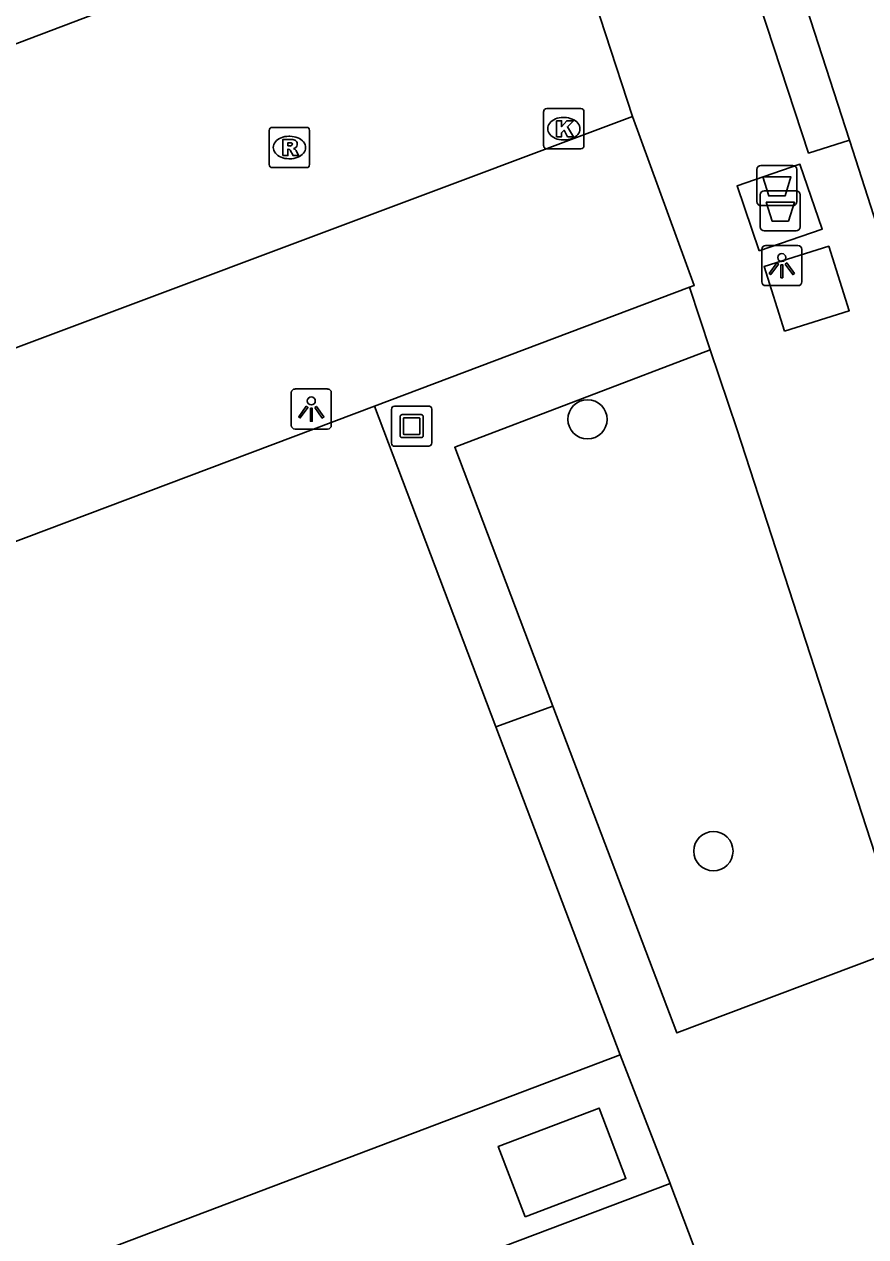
# Model space of a CAD drawing. Extents: x 159265 to 160143, y 383413 to 384319.
# Drawn here: x 159387.76 to 159408.69, y 383929.1 to 383959.25 of the extents above; entities that cross this region are included whole.
import ezdxf

# ---------------------------------------------------------------- set-up
doc = ezdxf.new("R2010")
doc.units = 0
for name, color, linetype in [('IMGEO_Afval_apart_plaats', 7, 'Continuous'), ('IMGEO_Boom', 7, 'Continuous'), ('IMGEO_Groenvoorziening', 7, 'Continuous'), ('IMGEO_Kolk', 7, 'Continuous'), ('IMGEO_Kunstobject', 7, 'Continuous'), ('IMGEO_Lichtpunt', 7, 'Continuous'), ('IMGEO_Pand', 7, 'Continuous'), ('IMGEO_Pand_overbouw', 7, 'Continuous'), ('IMGEO_Rijbaan_lokaal_gesloten', 7, 'Continuous'), ('IMGEO_Rijbaan_lokaal_open', 7, 'Continuous'), ('IMGEO_Rioolput', 7, 'Continuous'), ('IMGEO_Voetpad_gesloten', 7, 'Continuous'), ('IMGEO_Voetpad_open', 7, 'Continuous')]:
    doc.layers.add(name, color=color, linetype=linetype)

msp = doc.modelspace()

# ---------------------------------------------------------------- linework, layer by layer
at = {"layer": 'IMGEO_Afval_apart_plaats'}
for p, q in [((159406.088, 383955.742), (159406.878, 383955.742)), ((159406.878, 383955.742), (159406.088, 383955.742)), ((159405.988, 383954.842), (159405.988, 383955.642)), ((159405.988, 383955.642), (159405.988, 383954.842)), ((159406.978, 383955.642), (159406.978, 383954.842)), ((159406.978, 383954.842), (159406.978, 383955.642)), ((159406.171, 383955.114), (159406.961, 383955.114)), ((159406.961, 383955.114), (159406.171, 383955.114)), ((159406.071, 383954.214), (159406.071, 383955.014)), ((159406.071, 383955.014), (159406.071, 383954.214)), ((159407.061, 383955.014), (159407.061, 383954.214)), ((159407.061, 383954.214), (159407.061, 383955.014)), ((159406.878, 383954.742), (159406.088, 383954.742)), ((159406.088, 383954.742), (159406.878, 383954.742)), ((159406.961, 383954.114), (159406.171, 383954.114)), ((159406.171, 383954.114), (159406.961, 383954.114))]:
    msp.add_line(p, q, dxfattribs=at)
for points in [[(159406.131, 383955.456), (159406.835, 383955.456), (159406.686, 383954.986), (159406.28, 383954.986), (159406.131, 383955.456)], [(159406.214, 383954.828), (159406.918, 383954.828), (159406.769, 383954.358), (159406.363, 383954.358), (159406.214, 383954.828)]]:
    msp.add_lwpolyline(points, dxfattribs=at)
for centre, start, end in [((159406.088, 383955.642), 90, 180), ((159406.088, 383955.642), 90, 180), ((159406.878, 383955.642), 0, 90), ((159406.878, 383955.642), 360, 90), ((159406.171, 383955.014), 90, 180), ((159406.171, 383955.014), 90, 180), ((159406.961, 383955.014), 0, 90), ((159406.961, 383955.014), 360, 90), ((159406.088, 383954.842), 180, 270), ((159406.088, 383954.842), 180, 270), ((159406.878, 383954.842), 270, 0), ((159406.878, 383954.842), 270, 0), ((159406.171, 383954.214), 180, 270), ((159406.171, 383954.214), 180, 270), ((159406.961, 383954.214), 270, 0), ((159406.961, 383954.214), 270, 0)]:
    msp.add_arc(centre, 0.1, start, end, dxfattribs=at)
at = {"layer": 'IMGEO_Boom'}
for centre in [(159401.774, 383949.427), (159404.904, 383938.687)]:
    msp.add_circle(centre, 0.489, dxfattribs=at)
at = {"layer": 'IMGEO_Groenvoorziening'}
msp.add_lwpolyline([(159409.676, 383936.304), (159403.997, 383934.167), (159400.908, 383942.292)], dxfattribs=at)
at = {"layer": 'IMGEO_Kolk'}
for p, q in [((159400.683, 383956.229), (159400.683, 383957.081)), ((159400.758, 383957.155), (159401.61, 383957.155)), ((159401.171, 383956.935), (159401.196, 383956.935)), ((159401.684, 383957.081), (159401.684, 383956.229)), ((159401.194, 383956.375), (159401.169, 383956.375)), ((159401.61, 383956.155), (159400.758, 383956.155))]:
    msp.add_line(p, q, dxfattribs=at)
for points in [[(159400.683, 383956.229), (159400.683, 383957.081)], [(159400.758, 383957.155), (159401.61, 383957.155)], [(159401.684, 383957.081), (159401.684, 383956.229)], [(159401.004, 383956.855), (159401.127, 383956.855), (159401.127, 383956.704), (159401.257, 383956.855), (159401.421, 383956.855), (159401.275, 383956.704), (159401.428, 383956.455), (159401.276, 383956.455), (159401.191, 383956.619), (159401.127, 383956.552), (159401.127, 383956.455), (159401.004, 383956.455), (159401.004, 383956.855)], [(159401.61, 383956.155), (159400.758, 383956.155)]]:
    msp.add_lwpolyline(points, dxfattribs=at)
for centre, start, end in [((159400.76, 383957.079), 91.552, 178.448), ((159400.76, 383957.079), 91.552, 178.448), ((159401.608, 383957.079), 1.552, 88.448), ((159401.608, 383957.079), 1.552, 88.448), ((159400.76, 383956.231), 181.552, 268.448), ((159400.76, 383956.231), 181.552, 268.448), ((159401.608, 383956.231), 271.552, 358.448), ((159401.608, 383956.231), 271.552, 358.448)]:
    msp.add_arc(centre, 0.0765, start, end, dxfattribs=at)
for centre, major_axis, ratio, start_param, end_param in [((159401.17, 383956.655), (-0.387, 0.002), 0.722429, 4.712389, 7.853982), ((159401.195, 383956.655), (-0.39, 0.002), 0.717154, 1.570796, 4.712389)]:
    msp.add_ellipse(centre, major_axis=major_axis, ratio=ratio, start_param=start_param, end_param=end_param, dxfattribs=at)
at = {"layer": 'IMGEO_Kunstobject'}
for p, q in [((159396.899, 383949.674), (159396.899, 383948.833)), ((159396.899, 383949.674), (159396.899, 383948.833)), ((159397.815, 383949.758), (159396.974, 383949.758)), ((159397.815, 383949.758), (159396.974, 383949.758)), ((159397.899, 383948.842), (159397.899, 383949.683)), ((159397.899, 383948.842), (159397.899, 383949.683)), ((159397.113, 383949.022), (159397.113, 383949.496)), ((159397.163, 383949.546), (159397.637, 383949.546)), ((159397.193, 383949.446), (159397.193, 383949.072)), ((159397.587, 383949.466), (159397.213, 383949.466)), ((159397.607, 383949.072), (159397.607, 383949.446)), ((159397.687, 383949.496), (159397.687, 383949.022)), ((159397.637, 383948.972), (159397.163, 383948.972)), ((159397.213, 383949.052), (159397.587, 383949.052)), ((159396.983, 383948.758), (159397.824, 383948.758)), ((159396.983, 383948.758), (159397.824, 383948.758))]:
    msp.add_line(p, q, dxfattribs=at)
for centre, radius, start, end in [((159396.977, 383949.68), 0.0779, 92.4484, 184.2845), ((159396.977, 383949.68), 0.0779, 92.4484, 184.2845), ((159397.821, 383949.68), 0.0779, 2.4484, 94.2845), ((159397.821, 383949.68), 0.0779, 2.4484, 94.2845), ((159397.163, 383949.496), 0.05, 90, 180), ((159397.213, 383949.446), 0.02, 90, 180), ((159397.587, 383949.446), 0.02, 360, 90), ((159397.637, 383949.496), 0.05, 360, 90), ((159397.213, 383949.072), 0.02, 180, 270), ((159397.587, 383949.072), 0.02, 270, 0), ((159396.977, 383948.836), 0.0779, 182.4484, 274.2845), ((159396.977, 383948.836), 0.0779, 182.4484, 274.2845), ((159397.163, 383949.022), 0.05, 180, 270), ((159397.637, 383949.022), 0.05, 270, 0), ((159397.821, 383948.836), 0.0779, 272.4484, 4.2845), ((159397.821, 383948.836), 0.0779, 272.4484, 4.2845)]:
    msp.add_arc(centre, radius, start, end, dxfattribs=at)
at = {"layer": 'IMGEO_Lichtpunt'}
for p, q in [((159406.107, 383953.654), (159406.107, 383952.847)), ((159406.107, 383953.654), (159406.107, 383952.847)), ((159407.009, 383953.749), (159406.201, 383953.749)), ((159407.009, 383953.749), (159406.201, 383953.749)), ((159407.103, 383952.847), (159407.103, 383953.654)), ((159407.103, 383952.847), (159407.103, 383953.654)), ((159406.201, 383952.753), (159407.009, 383952.753)), ((159406.201, 383952.753), (159407.009, 383952.753)), ((159394.405, 383950.087), (159394.405, 383949.28)), ((159394.405, 383950.087), (159394.405, 383949.28)), ((159395.307, 383950.182), (159394.499, 383950.182)), ((159395.307, 383950.182), (159394.499, 383950.182)), ((159395.401, 383949.28), (159395.401, 383950.087)), ((159395.401, 383949.28), (159395.401, 383950.087)), ((159394.499, 383949.186), (159395.307, 383949.186)), ((159394.499, 383949.186), (159395.307, 383949.186))]:
    msp.add_line(p, q, dxfattribs=at)
for points in [[(159406.481, 383953.318), (159406.52, 383953.29), (159406.332, 383953.028), (159406.294, 383953.055), (159406.481, 383953.318)], [(159406.693, 383953.29), (159406.731, 383953.317), (159406.918, 383953.055), (159406.879, 383953.027), (159406.693, 383953.29)], [(159406.583, 383953.27), (159406.63, 383953.27), (159406.63, 383952.948), (159406.583, 383952.948), (159406.583, 383953.27)], [(159394.779, 383949.751), (159394.818, 383949.723), (159394.63, 383949.461), (159394.592, 383949.488), (159394.779, 383949.751)], [(159394.881, 383949.703), (159394.928, 383949.703), (159394.928, 383949.381), (159394.881, 383949.381), (159394.881, 383949.703)], [(159394.991, 383949.723), (159395.029, 383949.75), (159395.216, 383949.488), (159395.177, 383949.46), (159394.991, 383949.723)]]:
    msp.add_lwpolyline(points, dxfattribs=at)
for centre in [(159406.606, 383953.452), (159394.904, 383949.885)]:
    msp.add_circle(centre, 0.0994, dxfattribs=at)
for centre, start, end in [((159406.201, 383953.654), 90, 180), ((159406.201, 383953.654), 90, 180), ((159407.009, 383953.654), 0, 90), ((159407.009, 383953.654), 0, 90), ((159406.201, 383952.847), 180, 270), ((159406.201, 383952.847), 180, 270), ((159407.009, 383952.847), 270, 0), ((159407.009, 383952.847), 270, 360), ((159394.499, 383950.087), 90, 180), ((159394.499, 383950.087), 90, 180), ((159395.307, 383950.087), 0, 90), ((159395.307, 383950.087), 0, 90), ((159394.499, 383949.28), 180, 270), ((159394.499, 383949.28), 180, 270), ((159395.307, 383949.28), 270, 0), ((159395.307, 383949.28), 270, 360)]:
    msp.add_arc(centre, 0.0946, start, end, dxfattribs=at)
at = {"layer": 'IMGEO_Pand'}
for points in [[(159396.475, 383949.757), (159350.99, 383932.61)], [(159399.495, 383941.782), (159396.475, 383949.757)], [(159352.212, 383928.514), (159356.057, 383918.352), (159356.837, 383916.292), (159402.587, 383933.617), (159399.495, 383941.782)], [(159400.222, 383929.588), (159402.728, 383930.542), (159402.06, 383932.297), (159399.554, 383931.344), (159400.222, 383929.588)], [(159384.548, 383912.851), (159390.042, 383914.931), (159390.361, 383914.041), (159390.483, 383914.086), (159390.165, 383914.975), (159395.651, 383917.052), (159395.978, 383916.159), (159396.104, 383916.207), (159395.773, 383917.097), (159401.272, 383919.161), (159401.597, 383918.279), (159401.719, 383918.325), (159401.394, 383919.205), (159406.833, 383921.235), (159407.257, 383920.091), (159407.683, 383920.249), (159406.99, 383922.093), (159406.815, 383922.031), (159406.074, 383923.937), (159406.25, 383924.019), (159403.847, 383930.369), (159403.829, 383930.417), (159352.679, 383911.103)]]:
    msp.add_lwpolyline(points, dxfattribs=at)
at = {"layer": 'IMGEO_Pand_overbouw'}
for points in [[(159402.587, 383933.617), (159356.837, 383916.292), (159358.035, 383913.126), (159403.828, 383930.417)], [(159400.222, 383929.588), (159399.554, 383931.344), (159402.06, 383932.297), (159402.728, 383930.542)]]:
    msp.add_lwpolyline(points, close=True, dxfattribs=at)
at = {"layer": 'IMGEO_Rijbaan_lokaal_gesloten'}
for points in [[(159405.193, 383965.947), (159408.293, 383956.37)], [(159410.177, 383950.495), (159408.293, 383956.37)]]:
    msp.add_lwpolyline(points, dxfattribs=at)
at = {"layer": 'IMGEO_Rijbaan_lokaal_open'}
for points in [[(159400.645, 383963.731), (159335.499, 383939.052)], [(159400.645, 383963.731), (159400.874, 383963.136), (159402.89, 383956.96)], [(159349.158, 383936.807), (159402.89, 383956.96)]]:
    msp.add_lwpolyline(points, dxfattribs=at)
at = {"layer": 'IMGEO_Rioolput'}
for p, q in [((159393.859, 383955.762), (159393.859, 383956.614)), ((159393.934, 383956.688), (159394.786, 383956.688)), ((159394.86, 383956.614), (159394.86, 383955.762)), ((159394.347, 383956.468), (159394.372, 383956.468)), ((159394.37, 383955.908), (159394.345, 383955.908)), ((159394.786, 383955.688), (159393.934, 383955.688))]:
    msp.add_line(p, q, dxfattribs=at)
for points in [[(159393.859, 383955.762), (159393.859, 383956.614)], [(159393.934, 383956.688), (159394.786, 383956.688)], [(159394.86, 383956.614), (159394.86, 383955.762)], [(159394.448, 383956.386), (159394.196, 383956.388), (159394.196, 383955.988)], [(159394.374, 383956.307), (159394.32, 383956.307), (159394.32, 383956.226)], [(159394.196, 383955.988), (159394.32, 383955.988), (159394.32, 383956.15), (159394.331, 383956.15)], [(159394.32, 383956.226), (159394.372, 383956.226)], [(159394.378, 383956.121), (159394.449, 383955.988), (159394.589, 383955.988), (159394.524, 383956.114)], [(159394.786, 383955.688), (159393.934, 383955.688)]]:
    msp.add_lwpolyline(points, dxfattribs=at)
for centre, radius, start, end in [((159393.936, 383956.612), 0.0765, 91.552, 178.448), ((159393.936, 383956.612), 0.0765, 91.552, 178.448), ((159394.784, 383956.612), 0.0765, 1.552, 88.448), ((159394.784, 383956.612), 0.0765, 1.552, 88.448), ((159394.38, 383956.211), 0.0964, 77.0061, 93.1865), ((159394.394, 383956.268), 0.0378, 276.6634, 79.6772), ((159394.447, 383956.276), 0.109, 350.3612, 89.416), ((159394.33, 383956.097), 0.0533, 26.0293, 88.6989), ((159394.356, 383956.415), 0.19, 274.7715, 282.9687), ((159394.445, 383956.276), 0.112, 277.5842, 350.9817), ((159394.429, 383956.061), 0.108, 29.5134, 73.7905), ((159393.936, 383955.764), 0.0765, 181.552, 268.448), ((159393.936, 383955.764), 0.0765, 181.552, 268.448), ((159394.784, 383955.764), 0.0765, 271.552, 358.448), ((159394.784, 383955.764), 0.0765, 271.552, 358.448)]:
    msp.add_arc(centre, radius, start, end, dxfattribs=at)
for centre, major_axis, ratio, start_param, end_param in [((159394.346, 383956.188), (-0.387, 0.002), 0.722429, 4.712389, 7.853982), ((159394.371, 383956.188), (-0.39, 0.002), 0.717154, 1.570796, 4.712389)]:
    msp.add_ellipse(centre, major_axis=major_axis, ratio=ratio, start_param=start_param, end_param=end_param, dxfattribs=at)
at = {"layer": 'IMGEO_Voetpad_gesloten'}
for points in [[(159406.047, 383953.618), (159405.492, 383955.231), (159407.057, 383955.77), (159407.612, 383954.157), (159406.047, 383953.618)], [(159406.672, 383951.62), (159406.165, 383953.225), (159407.775, 383953.733), (159408.282, 383952.128), (159406.672, 383951.62)]]:
    msp.add_lwpolyline(points, dxfattribs=at)
at = {"layer": 'IMGEO_Voetpad_open'}
for points in [[(159408.293, 383956.37), (159407.273, 383956.048), (159404.148, 383965.582), (159405.193, 383965.947)], [(159402.89, 383956.96), (159404.427, 383952.757), (159404.307, 383952.712)], [(159396.475, 383949.757), (159404.307, 383952.712)], [(159404.307, 383952.712), (159404.828, 383951.157)], [(159400.908, 383942.292), (159398.47, 383948.732), (159404.828, 383951.157)], [(159404.828, 383951.157), (159405.496, 383949.17), (159409.676, 383936.304)], [(159400.908, 383942.292), (159399.495, 383941.782)]]:
    msp.add_lwpolyline(points, dxfattribs=at)

doc.saveas('drawing.dxf')
